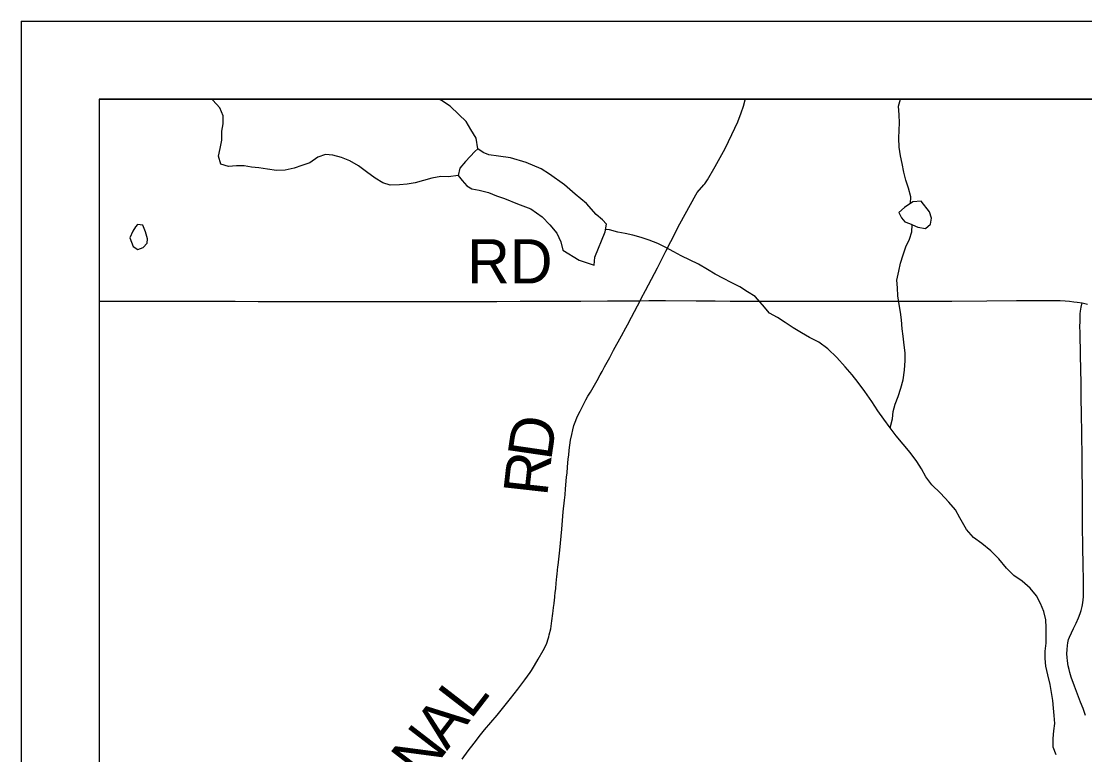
# Model space of a CAD drawing. Extents: x 0 to 34, y 0 to 22.
# Drawn here: x 23.344 to 24.711, y 19.081 to 20.024 of the extents above; entities that cross this region are included whole.
import ezdxf

# ---------------------------------------------------------------- set-up
doc = ezdxf.new("R2010")
doc.units = 0
for name, color, linetype in [('GM_X_Corporation', 7, 'Continuous'), ('GM_X_County_Road', 7, 'Continuous'), ('GM_X_County_Road_Text', 7, 'Continuous'), ('GM_X_Minor_Lake', 7, 'Continuous'), ('GM_X_Minor_River', 7, 'Continuous'), ('GM_X_Township_Road', 7, 'Continuous'), ('GM_X_Township_Road_Text', 7, 'Continuous'), ('SH_Data', 7, 'Continuous')]:
    doc.layers.add(name, color=color, linetype=linetype)

msp = doc.modelspace()

# ---------------------------------------------------------------- linework, layer by layer
at = {"layer": 'GM_X_Corporation'}
msp.add_lwpolyline([(28.775, 16.6777), (28.7553, 18.174), (28.7532, 18.52), (28.7531, 18.5321), (28.758, 19.3951), (28.7506, 19.9239), (23.4438, 19.9239), (23.4438, 15.6034)], dxfattribs=at)
at = {"layer": 'GM_X_County_Road'}
for points in [[(24.1393, 19.6647), (24.1409, 19.6677), (24.1462, 19.6778), (24.1616, 19.7069), (24.1727, 19.7285), (24.1788, 19.7407), (24.1906, 19.7633), (24.2112, 19.8009), (24.2129, 19.8036), (24.2214, 19.8135), (24.2228, 19.8147), (24.2259, 19.82), (24.2358, 19.8371), (24.2486, 19.8605), (24.2575, 19.8782), (24.265, 19.8946), (24.2695, 19.9061), (24.2723, 19.9149), (24.2743, 19.9227), (24.2746, 19.9239)], [(23.9107, 19.0756), (23.9185, 19.0861), (23.9259, 19.0961), (23.9344, 19.1068), (23.9394, 19.1131), (23.9555, 19.1321), (23.9728, 19.1533), (23.9824, 19.1655), (23.9888, 19.1738), (23.9914, 19.1774), (23.9981, 19.1869), (23.9998, 19.1895), (24.0011, 19.1916), (24.0037, 19.1958), (24.0084, 19.2038), (24.015, 19.215), (24.0189, 19.2234), (24.0198, 19.2257), (24.0207, 19.2287), (24.0219, 19.2328), (24.0226, 19.2352), (24.0245, 19.243), (24.026, 19.2534), (24.0265, 19.2564), (24.0269, 19.2595), (24.0273, 19.2625), (24.0278, 19.2662), (24.0283, 19.2704), (24.0288, 19.2753), (24.0294, 19.2802), (24.0297, 19.2832), (24.0299, 19.2851), (24.0304, 19.2894), (24.031, 19.2949), (24.0316, 19.3017), (24.0321, 19.306), (24.0325, 19.3103), (24.0328, 19.3134), (24.0332, 19.3182), (24.0337, 19.3225), (24.0339, 19.3249), (24.0361, 19.344), (24.0388, 19.3711), (24.0407, 19.3934), (24.0422, 19.4082), (24.0429, 19.415), (24.0436, 19.423), (24.045, 19.4379), (24.0455, 19.4434), (24.0461, 19.4509), (24.047, 19.4614), (24.0476, 19.4663), (24.0484, 19.4725), (24.0501, 19.4855), (24.0515, 19.4929), (24.0528, 19.4989), (24.0543, 19.5044), (24.0566, 19.5109), (24.0586, 19.5155), (24.0622, 19.5228), (24.0671, 19.5321), (24.0698, 19.5371), (24.0723, 19.542), (24.0756, 19.5472), (24.0843, 19.5623), (24.0882, 19.5693), (24.0906, 19.5737), (24.0938, 19.5797), (24.1004, 19.5917), (24.1054, 19.601), (24.1154, 19.6196), (24.121, 19.63), (24.1231, 19.6338), (24.1283, 19.6437), (24.136, 19.6583), (24.1393, 19.6647)]]:
    msp.add_lwpolyline(points, dxfattribs=at)
at = {"layer": 'GM_X_Minor_Lake'}
for p, q in [((24.4856, 19.764), (24.4966, 19.7592)), ((23.4835, 19.7457), (23.4877, 19.7344)), ((24.0814, 19.7207), (24.0945, 19.7534))]:
    msp.add_line(p, q, dxfattribs=at)
for points in [[(24.0945, 19.7534), (24.0963, 19.7632), (24.091, 19.7685), (24.083, 19.7753), (24.0704, 19.7897), (24.056, 19.8017), (24.0423, 19.8138), (24.0229, 19.8274), (24.0122, 19.8341), (23.9928, 19.8424), (23.9727, 19.8484), (23.9572, 19.8506), (23.945, 19.852), (23.9378, 19.8554), (23.931, 19.8599), (23.9268, 19.8565), (23.9208, 19.85), (23.9148, 19.8435), (23.9076, 19.8351), (23.9054, 19.8256), (23.9107, 19.8192), (23.9168, 19.8124), (23.9233, 19.8083), (23.9327, 19.8068), (23.9445, 19.8038), (23.9548, 19.7997), (23.965, 19.796), (23.9817, 19.7892), (23.9988, 19.7829), (24.0136, 19.7727), (24.0235, 19.7621), (24.0323, 19.7515), (24.0377, 19.7405), (24.04, 19.7296), (24.0613, 19.7168), (24.0803, 19.7104), (24.0814, 19.7207)], [(24.4966, 19.7592), (24.5065, 19.7577), (24.5129, 19.763), (24.514, 19.7706), (24.5117, 19.779), (24.5006, 19.7926), (24.49, 19.7918), (24.4795, 19.7845), (24.4719, 19.778), (24.4753, 19.7712), (24.4799, 19.7659), (24.4856, 19.764)], [(23.4877, 19.7344), (23.4938, 19.7306), (23.5006, 19.7329), (23.5055, 19.7386), (23.5062, 19.7443), (23.5035, 19.7534), (23.5001, 19.7617), (23.4932, 19.7628), (23.4906, 19.7598), (23.4872, 19.7541), (23.4835, 19.7457)]]:
    msp.add_lwpolyline(points, dxfattribs=at)
at = {"layer": 'GM_X_Minor_River'}
for points in [[(23.9054, 19.8256), (23.8929, 19.8241), (23.8834, 19.8244), (23.8716, 19.8224), (23.8504, 19.8163), (23.8398, 19.8143), (23.83, 19.8135), (23.8182, 19.8134), (23.8087, 19.816), (23.7989, 19.8221), (23.7878, 19.8304), (23.7772, 19.8379), (23.7662, 19.8443), (23.7555, 19.8488), (23.7445, 19.8518), (23.735, 19.8525), (23.7252, 19.8494), (23.7146, 19.8421), (23.7044, 19.8383), (23.6946, 19.8352), (23.6832, 19.8325), (23.6718, 19.8321), (23.6604, 19.8339), (23.6494, 19.8354), (23.64, 19.8364), (23.6305, 19.8379), (23.6206, 19.8382), (23.6104, 19.8374), (23.6005, 19.8404), (23.5974, 19.8503), (23.5997, 19.8605), (23.6015, 19.8712), (23.6015, 19.8825), (23.6033, 19.892), (23.6036, 19.9023), (23.599, 19.9125), (23.5899, 19.9223), (23.5884, 19.9239)], [(23.931, 19.8599), (23.9286, 19.8736), (23.9218, 19.8849), (23.916, 19.8951), (23.9065, 19.9042), (23.8951, 19.9148), (23.8841, 19.9219), (23.8803, 19.9239)], [(24.4871, 19.7897), (24.4877, 19.7982), (24.4843, 19.8092), (24.4812, 19.8198), (24.4785, 19.8297), (24.4762, 19.841), (24.4742, 19.8509), (24.4723, 19.8619), (24.4722, 19.8736), (24.4725, 19.8839), (24.4729, 19.8934), (24.4724, 19.9036), (24.4716, 19.9146), (24.474, 19.9239)], [(24.4611, 19.5013), (24.4641, 19.5127), (24.4648, 19.5222), (24.4674, 19.5317), (24.4711, 19.5416), (24.4745, 19.5522), (24.4775, 19.5629), (24.4793, 19.5754), (24.4804, 19.5879), (24.4803, 19.5978), (24.4791, 19.6077), (24.4776, 19.619), (24.4764, 19.6285), (24.4756, 19.6399), (24.474, 19.6501), (24.4725, 19.66), (24.4709, 19.671), (24.4705, 19.6812), (24.4697, 19.6911), (24.4719, 19.7025), (24.4741, 19.7128), (24.4778, 19.7238), (24.4812, 19.734), (24.4857, 19.7436), (24.4887, 19.7531), (24.4893, 19.7624)], [(24.6742, 19.0808), (24.6707, 19.091), (24.6707, 19.102), (24.6714, 19.1119), (24.6725, 19.1214), (24.6717, 19.1316), (24.6709, 19.1411), (24.6701, 19.151), (24.6685, 19.1612), (24.6666, 19.1715), (24.6635, 19.184), (24.6611, 19.195), (24.6603, 19.2048), (24.6603, 19.2143), (24.6614, 19.2246), (24.6617, 19.2344), (24.6617, 19.2447), (24.6612, 19.2545), (24.6585, 19.2652), (24.6543, 19.2754), (24.649, 19.2852), (24.641, 19.2954), (24.6307, 19.3041), (24.62, 19.3116), (24.6105, 19.3211), (24.6006, 19.3328), (24.5903, 19.343), (24.5789, 19.3528), (24.5679, 19.3603), (24.5591, 19.3705), (24.5507, 19.3857), (24.545, 19.3959), (24.5362, 19.4057), (24.5255, 19.4174), (24.5145, 19.428), (24.5069, 19.4382), (24.5011, 19.4484), (24.4954, 19.4582), (24.4866, 19.4696), (24.4778, 19.4802), (24.4687, 19.4911), (24.4611, 19.5013), (24.4527, 19.5123), (24.445, 19.5233), (24.4374, 19.535), (24.4283, 19.5482), (24.4199, 19.5596), (24.4119, 19.5694), (24.4031, 19.5796), (24.3924, 19.5917), (24.381, 19.603), (24.3692, 19.6113), (24.3574, 19.6173), (24.3468, 19.6233), (24.3361, 19.6297), (24.3259, 19.6365), (24.316, 19.6429), (24.3057, 19.6485), (24.2966, 19.6595), (24.2874, 19.6701), (24.2775, 19.6761), (24.2677, 19.6825), (24.2566, 19.6881), (24.2468, 19.6934), (24.2361, 19.699), (24.2259, 19.7047), (24.2145, 19.7115), (24.1924, 19.7223), (24.1829, 19.7276), (24.1723, 19.7329), (24.1624, 19.7381), (24.151, 19.7423), (24.1408, 19.746), (24.1301, 19.749), (24.1203, 19.7512), (24.1108, 19.7527), (24.1001, 19.7557), (24.095, 19.7562)]]:
    msp.add_lwpolyline(points, dxfattribs=at)
at = {"layer": 'GM_X_Township_Road'}
for points in [[(23.4438, 19.664), (23.4549, 19.6641), (23.4767, 19.6641), (23.5078, 19.6642), (23.535, 19.6642), (23.5543, 19.6642), (23.5749, 19.6641), (23.599, 19.664), (23.6189, 19.6639), (23.6486, 19.6638), (23.6832, 19.6636), (23.7077, 19.6637), (23.7421, 19.6637), (23.7625, 19.6638), (23.7705, 19.6638), (23.8021, 19.6638), (23.8221, 19.6638), (23.8606, 19.6638), (23.8821, 19.6638), (23.9009, 19.6638), (23.92, 19.6638), (23.9332, 19.6638), (23.9553, 19.6638), (23.9852, 19.664), (24.002, 19.664), (24.0319, 19.6641), (24.0454, 19.6642), (24.0631, 19.6643), (24.0973, 19.6644), (24.1274, 19.6645), (24.1393, 19.6647)], [(24.1393, 19.6647), (24.1507, 19.6649), (24.1722, 19.6649), (24.2117, 19.6646), (24.2359, 19.6644), (24.2553, 19.6643), (24.2785, 19.6641), (24.2913, 19.664)], [(24.2913, 19.664), (24.3012, 19.664), (24.3293, 19.664), (24.3768, 19.6641), (24.4107, 19.6641), (24.4299, 19.6641), (24.454, 19.6642), (24.4765, 19.6642), (24.5119, 19.6642), (24.5404, 19.6643), (24.5851, 19.6645), (24.6232, 19.6648), (24.6544, 19.665), (24.6657, 19.6649), (24.6725, 19.6649), (24.6796, 19.6648), (24.6858, 19.6645), (24.6914, 19.6642), (24.6971, 19.6634), (24.7014, 19.6628), (24.7077, 19.6618)], [(24.7122, 19.1314), (24.7104, 19.1368), (24.7091, 19.1405), (24.7057, 19.1488), (24.6978, 19.1694), (24.6938, 19.1807), (24.6921, 19.1866), (24.691, 19.1908), (24.6899, 19.1955), (24.6889, 19.2018), (24.6884, 19.2059), (24.6881, 19.2106), (24.6883, 19.2165), (24.6888, 19.2214), (24.6893, 19.2248), (24.6903, 19.2291), (24.6915, 19.2324), (24.6939, 19.2377), (24.6968, 19.2432), (24.7002, 19.2502), (24.7032, 19.257), (24.7053, 19.2626), (24.7066, 19.2667), (24.7078, 19.2718), (24.7086, 19.2763), (24.709, 19.2802), (24.7093, 19.2842), (24.7093, 19.2883), (24.7093, 19.2956), (24.7093, 19.3022), (24.709, 19.3288), (24.7088, 19.3443), (24.7083, 19.3797), (24.7082, 19.3987), (24.708, 19.4206), (24.7078, 19.4495), (24.7076, 19.4636), (24.7073, 19.4934), (24.7069, 19.52), (24.7066, 19.5387), (24.7063, 19.5583), (24.7057, 19.5946), (24.7051, 19.6234), (24.7049, 19.6321), (24.705, 19.6376), (24.7051, 19.6438), (24.7054, 19.6479), (24.7058, 19.6513), (24.7067, 19.6565), (24.7077, 19.6618)], [(24.7077, 19.6618), (24.7145, 19.6601)]]:
    msp.add_lwpolyline(points, dxfattribs=at)
at = {"layer": 'SH_Data'}
for p, q in [((23.3438, 20.0239), (30.3438, 20.0239)), ((23.3438, 20.0239), (23.3438, 13.0239)), ((23.4438, 19.9239), (23.4438, 13.1239)), ((23.4438, 19.9239), (30.2438, 19.9239))]:
    msp.add_line(p, q, dxfattribs=at)

# ---------------------------------------------------------------- texts
at = {"layer": 'GM_X_County_Road_Text'}
for s, rotation, p in [('D', 81.6911, (24.025, 19.4582)), ('R', 83.5818, (24.0199, 19.4123)), ('L', 52.387, (23.9216, 19.1253)), ('A', 52.3872, (23.8911, 19.0857)), ('N', 52.3846, (23.8606, 19.046))]:
    msp.add_text(s, height=0.0568, rotation=rotation, dxfattribs=at).set_placement(p)
at = {"layer": 'GM_X_Township_Road_Text'}
msp.add_text('RD', height=0.05682, rotation=0, dxfattribs=at).set_placement((23.9171, 19.6869))

doc.saveas('drawing.dxf')
